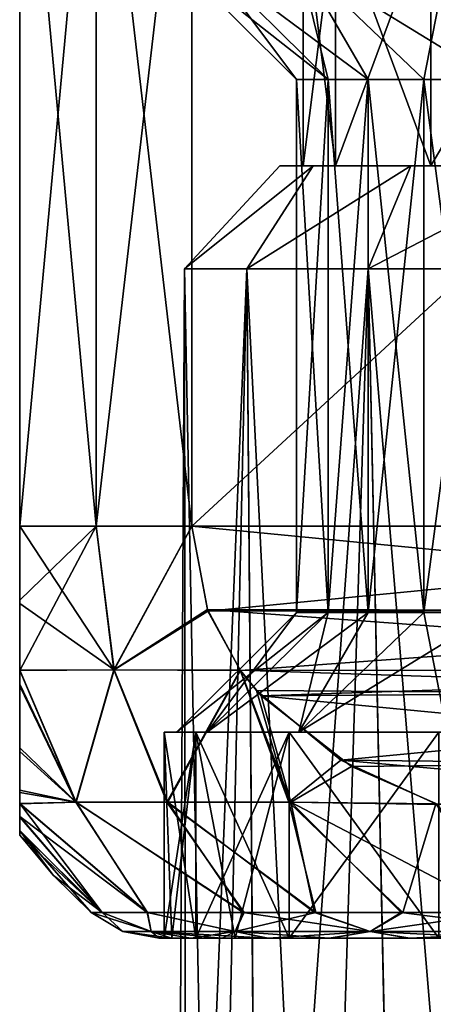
# Model space of a CAD drawing. Header units: metres. Extents: x -90 to 90, y -173 to 74.
# Tile 505 of 564: x 48 to 52, y 23 to 33. Entities that reach past the tile are written whole.
import ezdxf

# ---------------------------------------------------------------- set-up
doc = ezdxf.new("R2010")
doc.units = ezdxf.units.M
doc.layers.add('solid_509418_01', color=7, linetype='CONTINUOUS')

msp = doc.modelspace()

# ---------------------------------------------------------------- linework, layer by layer
at = {"layer": 'solid_509418_01'}
for points in [[(48.741669, 28, 6.5), (48.741669, 36, 6.5), (48, 36, 5)], [(48, 28, 5), (48.741669, 28, 6.5), (48, 36, 5)], [(48, 28, -5), (48, 28, 5), (48, 36, 5)], [(48, 28, -5), (48, 36, 5), (48, 36, -5)], [(48, 28, -5), (48, 36, -5), (48.741669, 36, -6.5)], [(48.741669, 28, -6.5), (48, 28, -5), (48.741669, 36, -6.5)], [(49.669872, 28, 7.892305), (49.669872, 36, 7.892305), (48.741669, 36, 6.5)], [(48.741669, 28, 6.5), (49.669872, 28, 7.892305), (48.741669, 36, 6.5)], [(48.741669, 28, -6.5), (48.741669, 36, -6.5), (49.669872, 36, -7.892305)], [(49.669872, 28, -7.892305), (48.741669, 28, -6.5), (49.669872, 36, -7.892305)], [(49.669872, 28, 7.892305), (58.330128, 36, 12.892304), (49.669872, 36, 7.892305)], [(49.669872, 28, 7.892305), (58.330128, 28, 12.892304), (58.330128, 36, 12.892304)], [(58.330128, 28, -12.892304), (49.669872, 36, -7.892305), (58.330128, 36, -12.892304)], [(58.330128, 28, -12.892304), (49.669872, 28, -7.892305), (49.669872, 36, -7.892305)], [(51.065186, 31.5, 2.394029), (51.065186, 34, 2.394029), (50.750015, 34)], [(50.750015, 31.5), (50.750015, 34), (51.065186, 34, -2.394029)], [(51.065186, 31.5, 2.394029), (50.750015, 34), (50.750015, 31.5)], [(50.750015, 31.5), (51.065186, 34, -2.394029), (51.065186, 31.5, -2.394029)], [(51.989235, 31.5, 4.624923), (51.989235, 34, 4.624923), (51.065186, 34, 2.394029)], [(51.989235, 31.5, 4.624923), (51.065186, 34, 2.394029), (51.065186, 31.5, 2.394029)], [(51.065186, 31.5, -2.394029), (51.065186, 34, -2.394029), (51.989235, 34, -4.624923)], [(51.065186, 31.5, -2.394029), (51.989235, 34, -4.624923), (51.989235, 31.5, -4.624923)], [(53.459194, 31.5, 6.540658), (53.459194, 34, 6.540658), (51.989235, 34, 4.624923)], [(53.459194, 31.5, 6.540658), (51.989235, 34, 4.624923), (51.989235, 31.5, 4.624923)], [(51.989235, 31.5, -4.624923), (51.989235, 34, -4.624923), (53.459194, 34, -6.540658)], [(51.989235, 31.5, -4.624923), (53.459194, 34, -6.540658), (53.459194, 31.5, -6.540658)], [(49.817432, 33.5, 2.468193), (50.684502, 32.338001), (49.522499, 33.5)], [(50.992756, 32.337997, -2.376566), (49.522499, 33.5), (50.684502, 32.338001)], [(50.992756, 32.337997, -2.376566), (49.817612, 33.5, -2.468919), (49.522499, 33.5)], [(49.817432, 33.5, 2.468193), (50.992558, 32.337997, 2.375814), (50.684502, 32.338001)], [(50.709114, 33.5, 4.842816), (50.992558, 32.337997, 2.375814), (49.817432, 33.5, 2.468193)], [(51.381706, 32.338001, -3.536036), (50.709599, 33.5, -4.84375), (49.817612, 33.5, -2.468919)], [(51.381706, 32.338001, -3.536036), (49.817612, 33.5, -2.468919), (50.992756, 32.337997, -2.376566)], [(50.709114, 33.5, 4.842816), (51.92123, 32.338001, 4.638105), (51.381336, 32.338001, 3.535136)], [(52.147022, 33.5, 6.936081), (51.92123, 32.338001, 4.638105), (50.709114, 33.5, 4.842816)], [(50.709114, 33.5, 4.842816), (51.381336, 32.338001, 3.535136), (50.992558, 32.337997, 2.375814)], [(52.600639, 32.337997, -5.659327), (52.14761, 33.5, -6.936747), (50.709599, 33.5, -4.84375)], [(51.921726, 32.337997, -4.638971), (50.709599, 33.5, -4.84375), (51.381706, 32.338001, -3.536036)], [(52.600639, 32.337997, -5.659327), (50.709599, 33.5, -4.84375), (51.921726, 32.337997, -4.638971)], [(52.147022, 33.5, 6.936081), (52.600082, 32.337997, 5.6586), (51.92123, 32.338001, 4.638105)], [(50.684502, 27.162001), (50.684502, 32.338001), (50.992558, 32.337997, 2.375814)], [(50.992577, 27.162001, -2.375892), (50.684502, 32.338001), (50.684502, 27.162001)], [(50.992577, 27.162001, -2.375892), (50.992756, 32.337997, -2.376566), (50.684502, 32.338001)], [(50.992619, 27.162001, 2.376047), (50.684502, 27.162001), (50.992558, 32.337997, 2.375814)], [(50.992619, 27.162001, 2.376047), (50.992558, 32.337997, 2.375814), (51.381336, 32.338001, 3.535136)], [(50.992577, 27.162001, -2.375892), (51.381378, 27.161999, -3.535235), (50.992756, 32.337997, -2.376566)], [(51.381454, 27.161999, 3.53542), (50.992619, 27.162001, 2.376047), (51.381336, 32.338001, 3.535136)], [(51.381378, 27.161999, -3.535235), (51.381706, 32.338001, -3.536036), (50.992756, 32.337997, -2.376566)], [(51.381454, 27.161999, 3.53542), (51.381336, 32.338001, 3.535136), (51.92123, 32.338001, 4.638105)], [(51.381378, 27.161999, -3.535235), (51.921291, 27.162001, -4.638212), (51.381706, 32.338001, -3.536036)], [(51.921394, 27.162001, 4.638391), (51.381454, 27.161999, 3.53542), (51.92123, 32.338001, 4.638105)], [(51.921291, 27.162001, -4.638212), (51.921726, 32.337997, -4.638971), (51.381706, 32.338001, -3.536036)], [(51.921394, 27.162001, 4.638391), (51.92123, 32.338001, 4.638105), (52.600082, 32.337997, 5.6586)], [(51.921291, 27.162001, -4.638212), (52.600166, 27.162001, -5.658709), (51.921726, 32.337997, -4.638971)], [(52.600281, 27.162003, 5.658859), (51.921394, 27.162001, 4.638391), (52.600082, 32.337997, 5.6586)], [(52.600166, 27.162001, -5.658709), (52.600639, 32.337997, -5.659327), (51.921726, 32.337997, -4.638971)], [(49.599094, 30.5, -1.264567), (50.522614, 31.5, 0.000024), (50.846226, 31.5, -2.455656)], [(49.599102, 30.5, 1.264642), (50.522614, 31.5, 0.000024), (49.599094, 30.5, -1.264567)], [(49.599094, 30.5, -1.264567), (50.846226, 31.5, -2.455656), (50.205151, 30.5, -3.72007)], [(49.599102, 30.5, 1.264642), (50.846241, 31.5, 2.455704), (50.522614, 31.5, 0.000024)], [(50.205177, 30.5, 3.720141), (50.846241, 31.5, 2.455704), (49.599102, 30.5, 1.264642)], [(50.205151, 30.5, -3.72007), (50.846226, 31.5, -2.455656), (51.795597, 31.5, -4.744556)], [(50.205151, 30.5, -3.72007), (51.795597, 31.5, -4.744556), (51.382004, 30.5, -5.958874)], [(50.205177, 30.5, 3.720141), (51.795624, 31.5, 4.744599), (50.846241, 31.5, 2.455704)], [(51.38205, 30.5, 5.958935), (51.795624, 31.5, 4.744599), (50.205177, 30.5, 3.720141)], [(50.846226, 31.5, -2.455656), (50.522614, 31.5, 0.000024), (50.846241, 31.5, 2.455704)], [(51.065186, 31.5, 2.394029), (50.750015, 31.5), (51.065186, 31.5, -2.394029)], [(50.846226, 31.5, -2.455656), (50.846241, 31.5, 2.455704), (51.795624, 31.5, 4.744599)], [(51.795597, 31.5, -4.744556), (50.846226, 31.5, -2.455656), (51.795624, 31.5, 4.744599)], [(51.065186, 31.5, 2.394029), (51.065186, 31.5, -2.394029), (51.989235, 31.5, -4.624923)], [(51.989235, 31.5, 4.624923), (51.065186, 31.5, 2.394029), (51.989235, 31.5, -4.624923)], [(51.382004, 30.5, -5.958874), (51.795597, 31.5, -4.744556), (53.305775, 31.5, -6.708894)], [(51.382004, 30.5, -5.958874), (53.305775, 31.5, -6.708894), (53.060799, 30.5, -7.85019)], [(51.38205, 30.5, 5.958935), (53.305809, 31.5, 6.70893), (51.795624, 31.5, 4.744599)], [(53.060852, 30.5, 7.850239), (53.305809, 31.5, 6.70893), (51.38205, 30.5, 5.958935)], [(51.795597, 31.5, -4.744556), (52.675579, 31.5, -1.054873), (53.271854, 31.5, -3.080699)], [(53.305775, 31.5, -6.708894), (51.795597, 31.5, -4.744556), (53.271854, 31.5, -3.080699)], [(51.795597, 31.5, -4.744556), (51.795624, 31.5, 4.744599), (52.675579, 31.5, -1.054873)], [(51.795624, 31.5, 4.744599), (52.675701, 31.5, 1.055705), (52.675579, 31.5, -1.054873)], [(51.795624, 31.5, 4.744599), (53.305809, 31.5, 6.70893), (52.675701, 31.5, 1.055705)], [(51.989235, 31.5, 4.624923), (51.989235, 31.5, -4.624923), (53.459194, 31.5, -6.540658)], [(53.459194, 31.5, 6.540658), (51.989235, 31.5, 4.624923), (53.459194, 31.5, -6.540658)], [(49.522499, 15.961881, -0.002482), (49.599102, 30.5, 1.264642), (49.599094, 30.5, -1.264567)], [(49.612587, 15.961881, -1.371), (49.522499, 15.961881, -0.002482), (49.599094, 30.5, -1.264567)], [(49.522499, 15.961881, -0.002482), (49.61195, 15.961881, 1.366176), (49.599102, 30.5, 1.264642)], [(49.612587, 15.961881, -1.371), (49.599094, 30.5, -1.264567), (50.205151, 30.5, -3.72007)], [(49.879391, 15.961881, 2.71132), (50.205177, 30.5, 3.720141), (49.599102, 30.5, 1.264642)], [(49.61195, 15.961881, 1.366176), (49.879391, 15.961881, 2.71132), (49.599102, 30.5, 1.264642)], [(49.88068, 15.961881, -2.716137), (49.612587, 15.961881, -1.371), (50.205151, 30.5, -3.72007)], [(49.879391, 15.961881, 2.71132), (50.320263, 15.961881, 4.010077), (50.205177, 30.5, 3.720141)], [(50.322159, 15.961881, -4.014646), (49.88068, 15.961881, -2.716137), (50.205151, 30.5, -3.72007)], [(50.322159, 15.961881, -4.014646), (50.205151, 30.5, -3.72007), (51.382004, 30.5, -5.958874)], [(50.926975, 15.961881, 5.240057), (51.38205, 30.5, 5.958935), (50.205177, 30.5, 3.720141)], [(50.320263, 15.961881, 4.010077), (50.926975, 15.961881, 5.240057), (50.205177, 30.5, 3.720141)], [(50.929508, 15.961881, -5.244442), (50.322159, 15.961881, -4.014646), (51.382004, 30.5, -5.958874)], [(50.926975, 15.961881, 5.240057), (51.689163, 15.961881, 6.38028), (51.38205, 30.5, 5.958935)], [(51.692265, 15.961881, -6.384322), (50.929508, 15.961881, -5.244442), (51.382004, 30.5, -5.958874)], [(51.692265, 15.961881, -6.384322), (51.382004, 30.5, -5.958874), (53.060799, 30.5, -7.85019)], [(52.593735, 15.961881, 7.411157), (53.060852, 30.5, 7.850239), (51.38205, 30.5, 5.958935)], [(51.689163, 15.961881, 6.38028), (52.593735, 15.961881, 7.411157), (51.38205, 30.5, 5.958935)], [(52.597412, 15.961881, -7.414829), (51.692265, 15.961881, -6.384322), (53.060799, 30.5, -7.85019)], [(48.917946, 26.60667, 6.409191), (48.741669, 28, 6.5), (48, 28, 5)], [(48, 27.24955, 4.850366), (48.917946, 26.60667, 6.409191), (48, 28, 5)], [(48, 27.282654, -4.863552), (48, 27.24955, 4.850366), (48, 28, 5)], [(48, 27.282654, -4.863552), (48, 28, 5), (48, 28, -5)], [(48, 27.282654, -4.863552), (48, 28, -5), (48.741669, 28, -6.5)], [(48, 26.597897, -4.452612), (48, 27.282654, -4.863552), (48.741669, 28, -6.5)], [(48.914036, 26.60667, -6.402431), (48, 26.597897, -4.452612), (48.741669, 28, -6.5)], [(48.917946, 26.60667, 6.409191), (49.669872, 28, 7.892305), (48.741669, 28, 6.5)], [(48.914036, 26.60667, -6.402431), (48.741669, 28, -6.5), (49.669872, 28, -7.892305)], [(49.820816, 27.190025, -7.979452), (48.914036, 26.60667, -6.402431), (49.669872, 28, -7.892305)], [(48.917946, 26.60667, 6.409191), (49.826874, 27.17421, 7.982948), (49.669872, 28, 7.892305)], [(49.826874, 27.17421, 7.982948), (58.330128, 28, 12.892304), (49.669872, 28, 7.892305)], [(58.173267, 27.174551, -12.801743), (49.669872, 28, -7.892305), (58.330128, 28, -12.892304)], [(49.820816, 27.190025, -7.979452), (49.669872, 28, -7.892305), (58.173267, 27.174551, -12.801743)], [(58.178989, 27.189516, 12.805046), (58.330128, 28, 12.892304), (49.826874, 27.17421, 7.982948)], [(48, 26.597897, -4.452612), (48, 27.24955, 4.850366), (48, 27.282654, -4.863552)], [(48, 27.24955, 4.850366), (48, 26.601219, 4.455186), (48.917946, 26.60667, 6.409191)], [(48, 26.597897, -4.452612), (48, 26.601219, 4.455186), (48, 27.24955, 4.850366)], [(49.820816, 27.190025, -7.979452), (50.139805, 26.604099, -8.16362), (48.914036, 26.60667, -6.402431)], [(48.917946, 26.60667, 6.409191), (50.143372, 26.598894, 8.165679), (49.826874, 27.17421, 7.982948)], [(50.992619, 27.162001, 2.376047), (49.81749, 26, 2.468426), (49.522499, 26)], [(50.684502, 27.162001), (49.522499, 26), (49.817451, 26, -2.468277)], [(50.992619, 27.162001, 2.376047), (49.522499, 26), (50.684502, 27.162001)], [(50.992577, 27.162001, -2.375892), (49.817451, 26, -2.468277), (50.709175, 26, -4.842931)], [(50.992577, 27.162001, -2.375892), (50.684502, 27.162001), (49.817451, 26, -2.468277)], [(51.381454, 27.161999, 3.53542), (49.81749, 26, 2.468426), (50.992619, 27.162001, 2.376047)], [(51.381454, 27.161999, 3.53542), (50.709274, 26, 4.843123), (49.81749, 26, 2.468426)], [(49.820816, 27.190025, -7.979452), (58.173267, 27.174551, -12.801743), (57.856495, 26.598705, -12.618853)], [(49.820816, 27.190025, -7.979452), (57.856495, 26.598705, -12.618853), (50.139805, 26.604099, -8.16362)], [(58.178989, 27.189516, 12.805046), (49.826874, 27.17421, 7.982948), (50.143372, 26.598894, 8.165679)], [(58.178989, 27.189516, 12.805046), (50.143372, 26.598894, 8.165679), (57.860184, 26.604078, 12.620982)], [(51.921291, 27.162001, -4.638212), (50.709175, 26, -4.842931), (52.147121, 26, -6.936195)], [(51.381378, 27.161999, -3.535235), (50.709175, 26, -4.842931), (51.921291, 27.162001, -4.638212)], [(50.992577, 27.162001, -2.375892), (50.709175, 26, -4.842931), (51.381378, 27.161999, -3.535235)], [(52.600281, 27.162003, 5.658859), (52.147243, 26, 6.936333), (50.709274, 26, 4.843123)], [(52.600281, 27.162003, 5.658859), (50.709274, 26, 4.843123), (51.921394, 27.162001, 4.638391)], [(51.921394, 27.162001, 4.638391), (50.709274, 26, 4.843123), (51.381454, 27.161999, 3.53542)], [(51.921291, 27.162001, -4.638212), (52.147121, 26, -6.936195), (52.600166, 27.162001, -5.658709)], [(48, 26.601219, 4.455186), (48.547291, 25.321339, 4.267465), (48.917946, 26.60667, 6.409191)], [(48.914036, 26.60667, -6.402431), (48.54512, 25.321339, -4.261632), (48, 26.597897, -4.452612)], [(48, 26.467646, 4.33544), (48.547291, 25.321339, 4.267465), (48, 26.601219, 4.455186)], [(48, 26.446344, -4.315256), (48, 26.467646, 4.33544), (48, 26.601219, 4.455186)], [(48, 26.446344, -4.315256), (48, 26.601219, 4.455186), (48, 26.597897, -4.452612)], [(48, 26.446344, -4.315256), (48, 26.597897, -4.452612), (48.54512, 25.321339, -4.261632)], [(48.914036, 26.60667, -6.402431), (49.42683, 25.321339, -6.130571), (48.54512, 25.321339, -4.261632)], [(48.917946, 26.60667, 6.409191), (48.547291, 25.321339, 4.267465), (49.435852, 25.321339, 6.1461)], [(50.139805, 26.604099, -8.16362), (49.42683, 25.321339, -6.130571), (48.914036, 26.60667, -6.402431)], [(48.917946, 26.60667, 6.409191), (49.435852, 25.321339, 6.1461), (50.143372, 26.598894, 8.165679)], [(50.139805, 26.604099, -8.16362), (50.610809, 25.321339, -7.824248), (49.42683, 25.321339, -6.130571)], [(50.143372, 26.598894, 8.165679), (49.435852, 25.321339, 6.1461), (50.629845, 25.321339, 7.847036)], [(50.297344, 26.405472, -8.254576), (50.610809, 25.321339, -7.824248), (50.139805, 26.604099, -8.16362)], [(50.139805, 26.604099, -8.16362), (57.856495, 26.598705, -12.618853), (57.655529, 26.352173, -12.502825)], [(50.297344, 26.405472, -8.254576), (50.139805, 26.604099, -8.16362), (57.655529, 26.352173, -12.502825)], [(57.860184, 26.604078, 12.620982), (50.143372, 26.598894, 8.165679), (50.343479, 26.353275, 8.281211)], [(50.343479, 26.353275, 8.281211), (50.143372, 26.598894, 8.165679), (50.629845, 25.321339, 7.847036)], [(57.701805, 26.404497, 12.529544), (57.860184, 26.604078, 12.620982), (50.343479, 26.353275, 8.281211)], [(48, 25.848545, 3.548399), (48.547291, 25.321339, 4.267465), (48, 26.467646, 4.33544)], [(48, 26.446344, -4.315256), (48, 25.848545, 3.548399), (48, 26.467646, 4.33544)], [(48, 25.81307, -3.487947), (48, 25.848545, 3.548399), (48, 26.446344, -4.315256)], [(48, 25.81307, -3.487947), (48, 26.446344, -4.315256), (48.54512, 25.321339, -4.261632)], [(51.115311, 25.727339, -8.72683), (50.610809, 25.321339, -7.824248), (50.297344, 26.405472, -8.254576)], [(51.115311, 25.727339, -8.72683), (50.297344, 26.405472, -8.254576), (57.655529, 26.352173, -12.502825)], [(56.882854, 25.726233, 12.056722), (57.701805, 26.404497, 12.529544), (50.343479, 26.353275, 8.281211)], [(51.218288, 25.667105, 8.786283), (50.343479, 26.353275, 8.281211), (50.629845, 25.321339, 7.847036)], [(56.882854, 25.726233, 12.056722), (50.343479, 26.353275, 8.281211), (51.218288, 25.667105, 8.786283)], [(51.115311, 25.727339, -8.72683), (57.655529, 26.352173, -12.502825), (56.779255, 25.66572, -11.996909)], [(49.400002, 26), (49.400002, 24), (49.477303, 24, -1.277822)], [(49.708073, 26, 2.536949), (49.477303, 24, 1.277822), (49.400002, 24)], [(49.400002, 26), (49.708073, 26, 2.536949), (49.400002, 24)], [(49.400002, 26), (49.477303, 24, -1.277822), (49.708073, 24, -2.536949)], [(49.708073, 26, -2.536949), (49.400002, 26), (49.708073, 24, -2.536949)], [(49.81749, 26, 2.468426), (49.708073, 26, 2.536949), (49.400002, 26)], [(49.522499, 26), (49.400002, 26), (49.708073, 26, -2.536949)], [(49.522499, 26), (49.81749, 26, 2.468426), (49.400002, 26)], [(49.708073, 26, 2.536949), (49.708073, 24, 2.536949), (49.477303, 24, 1.277822)], [(49.817451, 26, -2.468277), (49.522499, 26), (49.708073, 26, -2.536949)], [(49.708073, 26, -2.536949), (49.708073, 24, -2.536949), (50.088936, 24, -3.759066)], [(49.708073, 26, -2.536949), (50.088936, 24, -3.759066), (50.614326, 24, -4.926338)], [(49.708073, 26, -2.536949), (50.614326, 24, -4.926338), (50.614326, 26, -4.926338)], [(50.614326, 26, 4.926338), (50.088936, 24, 3.759066), (49.708073, 24, 2.536949)], [(49.708073, 26, 2.536949), (50.614326, 26, 4.926338), (49.708073, 24, 2.536949)], [(50.709274, 26, 4.843123), (50.614326, 26, 4.926338), (49.708073, 26, 2.536949)], [(49.81749, 26, 2.468426), (50.709274, 26, 4.843123), (49.708073, 26, 2.536949)], [(50.709175, 26, -4.842931), (49.708073, 26, -2.536949), (50.614326, 26, -4.926338)], [(50.709175, 26, -4.842931), (49.817451, 26, -2.468277), (49.708073, 26, -2.536949)], [(50.614326, 26, 4.926338), (50.614326, 24, 4.926338), (50.088936, 24, 3.759066)], [(50.614326, 26, -4.926338), (50.614326, 24, -4.926338), (52.066032, 24, -7.029331)], [(50.614326, 26, -4.926338), (52.066032, 24, -7.029331), (52.066032, 26, -7.029331)], [(52.066032, 26, 7.029331), (52.066032, 24, 7.029331), (50.614326, 24, 4.926338)], [(50.614326, 26, 4.926338), (52.066032, 26, 7.029331), (50.614326, 24, 4.926338)], [(52.147243, 26, 6.936333), (52.066032, 26, 7.029331), (50.614326, 26, 4.926338)], [(50.709274, 26, 4.843123), (52.147243, 26, 6.936333), (50.614326, 26, 4.926338)], [(52.147121, 26, -6.936195), (50.614326, 26, -4.926338), (52.066032, 26, -7.029331)], [(52.147121, 26, -6.936195), (50.709175, 26, -4.842931), (50.614326, 26, -4.926338)], [(48, 25.848545, 3.548399), (48, 25.436804, 2.667546), (48.547291, 25.321339, 4.267465)], [(48, 25.81307, -3.487947), (48, 25.436804, 2.667546), (48, 25.848545, 3.548399)], [(48, 25.414698, -2.605689), (48, 25.436804, 2.667546), (48, 25.81307, -3.487947)], [(48, 25.414698, -2.605689), (48, 25.81307, -3.487947), (48.54512, 25.321339, -4.261632)], [(51.115311, 25.727339, -8.72683), (52.036346, 25.305866, -9.258588), (50.610809, 25.321339, -7.824248)], [(51.115311, 25.727339, -8.72683), (55.940144, 25.29814, -11.512447), (52.036346, 25.305866, -9.258588)], [(51.115311, 25.727339, -8.72683), (56.779255, 25.66572, -11.996909), (55.940144, 25.29814, -11.512447)], [(56.882854, 25.726233, 12.056722), (51.218288, 25.667105, 8.786283), (52.059387, 25.298288, 9.271892)], [(51.218288, 25.667105, 8.786283), (50.629845, 25.321339, 7.847036), (52.059387, 25.298288, 9.271892)], [(48, 25.436804, 2.667546), (48, 25.305531, 2.264682), (48.547291, 25.321339, 4.267465)], [(48, 25.414698, -2.605689), (48, 25.305531, 2.264682), (48, 25.436804, 2.667546)], [(48, 25.414698, -2.605689), (48, 25.306791, -2.269566), (48, 25.305531, 2.264682)], [(48, 25.414698, -2.605689), (48.54512, 25.321339, -4.261632), (48, 25.306791, -2.269566)], [(48.547291, 25.321339, 4.267465), (48, 25.305531, 2.264682), (49.236153, 24.25, 3.462958)], [(49.240459, 24.25, -3.476316), (48, 25.306791, -2.269566), (48.54512, 25.321339, -4.261632)], [(48, 25.306791, -2.269566), (48, 25.181988, 1.772966), (48, 25.305531, 2.264682)], [(48, 25.173748, -1.734028), (48, 25.181988, 1.772966), (48, 25.306791, -2.269566)], [(48.800846, 24.25, -1.559323), (48, 25.173748, -1.734028), (48, 25.306791, -2.269566)], [(49.240459, 24.25, -3.476316), (48.800846, 24.25, -1.559323), (48, 25.306791, -2.269566)], [(48, 25.305531, 2.264682), (48, 25.181988, 1.772966), (49.236153, 24.25, 3.462958)], [(50.176868, 24.25, -5.599873), (48.54512, 25.321339, -4.261632), (49.42683, 25.321339, -6.130571)], [(50.176868, 24.25, -5.599873), (49.240459, 24.25, -3.476316), (48.54512, 25.321339, -4.261632)], [(48.547291, 25.321339, 4.267465), (49.236153, 24.25, 3.462958), (50.167068, 24.25, 5.582652)], [(49.435852, 25.321339, 6.1461), (48.547291, 25.321339, 4.267465), (50.167068, 24.25, 5.582652)], [(50.872112, 24.25, -6.673392), (49.42683, 25.321339, -6.130571), (50.610809, 25.321339, -7.824248)], [(50.872112, 24.25, -6.673392), (50.176868, 24.25, -5.599873), (49.42683, 25.321339, -6.130571)], [(49.435852, 25.321339, 6.1461), (50.167068, 24.25, 5.582652), (50.859135, 24.25, 6.655608)], [(50.629845, 25.321339, 7.847036), (49.435852, 25.321339, 6.1461), (50.859135, 24.25, 6.655608)], [(51.718102, 24.25, -7.698225), (50.610809, 25.321339, -7.824248), (52.036346, 25.305866, -9.258588)], [(51.718102, 24.25, -7.698225), (50.872112, 24.25, -6.673392), (50.610809, 25.321339, -7.824248)], [(50.629845, 25.321339, 7.847036), (51.702408, 24.25, 7.681309), (52.670212, 24.25, 8.609687)], [(52.059387, 25.298288, 9.271892), (50.629845, 25.321339, 7.847036), (52.670212, 24.25, 8.609687)], [(50.629845, 25.321339, 7.847036), (50.859135, 24.25, 6.655608), (51.702408, 24.25, 7.681309)], [(52.68787, 24.25, -8.624689), (51.718102, 24.25, -7.698225), (52.036346, 25.305866, -9.258588)], [(48, 25.181988, 1.772966), (48.799831, 24.25, 1.552007), (49.236153, 24.25, 3.462958)], [(48, 25.181988, 1.772966), (48, 25.04458, 0.891934), (48.799831, 24.25, 1.552007)], [(48, 25.173748, -1.734028), (48, 25.04458, 0.891934), (48, 25.181988, 1.772966)], [(48, 25.042646, -0.87247), (48, 25.04458, 0.891934), (48, 25.173748, -1.734028)], [(48.800846, 24.25, -1.559323), (48, 25.042646, -0.87247), (48, 25.173748, -1.734028)], [(48, 25.04458, 0.891934), (48, 25), (48.799831, 24.25, 1.552007)], [(48, 25.042646, -0.87247), (48, 25), (48, 25.04458, 0.891934)], [(48, 25.042646, -0.87247), (48.69281, 24.25), (48.327209, 24.607269)], [(48.800846, 24.25, -1.559323), (48.69281, 24.25), (48, 25.042646, -0.87247)], [(48, 25.042646, -0.87247), (48.327209, 24.607269), (48, 25)], [(48, 25), (48.327209, 24.607269), (48.799831, 24.25, 1.552007)], [(48.327209, 24.607269), (48.69281, 24.25), (48.799831, 24.25, 1.552007)], [(49.27647, 24.064585, 2.447576), (48.799831, 24.25, 1.552007), (48.69281, 24.25)], [(49.000694, 24.064585), (48.69281, 24.25), (48.800846, 24.25, -1.559323)], [(49.27647, 24.064585, 2.447576), (48.69281, 24.25), (49.000694, 24.064585)], [(49.27647, 24.064585, 2.447576), (49.236153, 24.25, 3.462958), (48.799831, 24.25, 1.552007)], [(49.27647, 24.064585, -2.447576), (48.800846, 24.25, -1.559323), (49.240459, 24.25, -3.476316)], [(49.000694, 24.064585), (48.800846, 24.25, -1.559323), (49.27647, 24.064585, -2.447576)], [(50.08997, 24.064585, 4.772419), (50.167068, 24.25, 5.582652), (49.236153, 24.25, 3.462958)], [(50.08997, 24.064585, 4.772419), (49.236153, 24.25, 3.462958), (49.27647, 24.064585, 2.447576)], [(50.08997, 24.064585, -4.772419), (49.240459, 24.25, -3.476316), (50.176868, 24.25, -5.599873)], [(49.27647, 24.064585, -2.447576), (49.240459, 24.25, -3.476316), (50.08997, 24.064585, -4.772419)], [(51.400398, 24.064585, 6.857954), (50.167068, 24.25, 5.582652), (50.08997, 24.064585, 4.772419)], [(50.08997, 24.064585, -4.772419), (50.176868, 24.25, -5.599873), (50.872112, 24.25, -6.673392)], [(50.08997, 24.064585, -4.772419), (50.872112, 24.25, -6.673392), (51.400398, 24.064585, -6.857954)], [(51.400398, 24.064585, 6.857954), (50.859135, 24.25, 6.655608), (50.167068, 24.25, 5.582652)], [(51.400398, 24.064585, 6.857954), (51.702408, 24.25, 7.681309), (50.859135, 24.25, 6.655608)], [(51.400398, 24.064585, -6.857954), (50.872112, 24.25, -6.673392), (51.718102, 24.25, -7.698225)], [(53.142044, 24.064585, 8.599603), (51.702408, 24.25, 7.681309), (51.400398, 24.064585, 6.857954)], [(51.400398, 24.064585, -6.857954), (51.718102, 24.25, -7.698225), (52.68787, 24.25, -8.624689)], [(51.400398, 24.064585, -6.857954), (52.68787, 24.25, -8.624689), (53.142044, 24.064585, -8.599603)], [(53.142044, 24.064585, 8.599603), (52.670212, 24.25, 8.609687), (51.702408, 24.25, 7.681309)], [(49.000694, 24.064585), (49.354248, 24), (49.471535, 24, 1.580155)], [(49.000694, 24.064585), (49.27647, 24.064585, -2.447576), (49.354248, 24)], [(49.27647, 24.064585, 2.447576), (49.000694, 24.064585), (49.471535, 24, 1.580155)], [(49.27647, 24.064585, -2.447576), (49.472637, 24, -1.587486), (49.354248, 24)], [(49.27647, 24.064585, 2.447576), (49.471535, 24, 1.580155), (49.656628, 24, 2.521422)], [(49.27647, 24.064585, 2.447576), (49.656628, 24, 2.521422), (49.959164, 24, 3.537995)], [(49.27647, 24.064585, 2.447576), (49.959164, 24, 3.537995), (50.401821, 24, 4.604516)], [(50.08997, 24.064585, 4.772419), (49.27647, 24.064585, 2.447576), (50.401821, 24, 4.604516)], [(49.27647, 24.064585, -2.447576), (49.659199, 24, -2.531939), (49.472637, 24, -1.587486)], [(49.27647, 24.064585, -2.447576), (50.08997, 24.064585, -4.772419), (49.659199, 24, -2.531939)], [(49.354248, 24), (49.400002, 24), (49.477303, 24, 1.277822)], [(49.472637, 24, -1.587486), (49.400002, 24), (49.354248, 24)], [(49.471535, 24, 1.580155), (49.354248, 24), (49.477303, 24, 1.277822)], [(49.472637, 24, -1.587486), (49.477303, 24, -1.277822), (49.400002, 24)], [(49.471535, 24, 1.580155), (49.477303, 24, 1.277822), (49.708073, 24, 2.536949)], [(49.656628, 24, 2.521422), (49.471535, 24, 1.580155), (49.708073, 24, 2.536949)], [(49.472637, 24, -1.587486), (49.659199, 24, -2.531939), (49.477303, 24, -1.277822)], [(49.659199, 24, -2.531939), (49.708073, 24, -2.536949), (49.477303, 24, -1.277822)], [(49.959164, 24, 3.537995), (49.656628, 24, 2.521422), (49.708073, 24, 2.536949)], [(50.08997, 24.064585, -4.772419), (49.963825, 24, -3.551193), (49.659199, 24, -2.531939)], [(49.659199, 24, -2.531939), (49.963825, 24, -3.551193), (49.708073, 24, -2.536949)], [(49.963825, 24, -3.551193), (50.088936, 24, -3.759066), (49.708073, 24, -2.536949)], [(49.959164, 24, 3.537995), (49.708073, 24, 2.536949), (50.088936, 24, 3.759066)], [(50.401821, 24, 4.604516), (49.959164, 24, 3.537995), (50.088936, 24, 3.759066)], [(50.08997, 24.064585, -4.772419), (50.409176, 24, -4.619796), (49.963825, 24, -3.551193)], [(49.963825, 24, -3.551193), (50.409176, 24, -4.619796), (50.088936, 24, -3.759066)], [(50.409176, 24, -4.619796), (50.614326, 24, -4.926338), (50.088936, 24, -3.759066)], [(50.401821, 24, 4.604516), (50.088936, 24, 3.759066), (50.614326, 24, 4.926338)], [(50.08997, 24.064585, 4.772419), (50.401821, 24, 4.604516), (51.003826, 24, 5.690609)], [(51.400398, 24.064585, 6.857954), (50.08997, 24.064585, 4.772419), (51.003826, 24, 5.690609)], [(50.08997, 24.064585, -4.772419), (51.400398, 24.064585, -6.857954), (50.409176, 24, -4.619796)], [(51.003826, 24, 5.690609), (50.401821, 24, 4.604516), (50.614326, 24, 4.926338)], [(51.400398, 24.064585, -6.857954), (51.01429, 24, -5.707101), (50.409176, 24, -4.619796)], [(50.409176, 24, -4.619796), (51.01429, 24, -5.707101), (50.614326, 24, -4.926338)], [(51.78664, 24, -6.771709), (52.066032, 24, -7.029331), (50.614326, 24, -4.926338)], [(51.01429, 24, -5.707101), (51.78664, 24, -6.771709), (50.614326, 24, -4.926338)], [(51.003826, 24, 5.690609), (50.614326, 24, 4.926338), (52.066032, 24, 7.029331)], [(51.400398, 24.064585, 6.857954), (51.003826, 24, 5.690609), (51.773144, 24, 6.755289)], [(51.773144, 24, 6.755289), (51.003826, 24, 5.690609), (52.066032, 24, 7.029331)], [(51.400398, 24.064585, -6.857954), (51.78664, 24, -6.771709), (51.01429, 24, -5.707101)], [(51.400398, 24.064585, 6.857954), (51.773144, 24, 6.755289), (52.695633, 24, 7.74445)], [(53.142044, 24.064585, 8.599603), (51.400398, 24.064585, 6.857954), (52.695633, 24, 7.74445)], [(51.400398, 24.064585, -6.857954), (53.142044, 24.064585, -8.599603), (51.78664, 24, -6.771709)], [(52.695633, 24, 7.74445), (51.773144, 24, 6.755289), (52.066032, 24, 7.029331)], [(53.142044, 24.064585, -8.599603), (52.711479, 24, -7.759377), (51.78664, 24, -6.771709)], [(51.78664, 24, -6.771709), (52.711479, 24, -7.759377), (52.066032, 24, -7.029331)]]:
    msp.add_3dface(points, dxfattribs=at)

doc.saveas('drawing.dxf')
